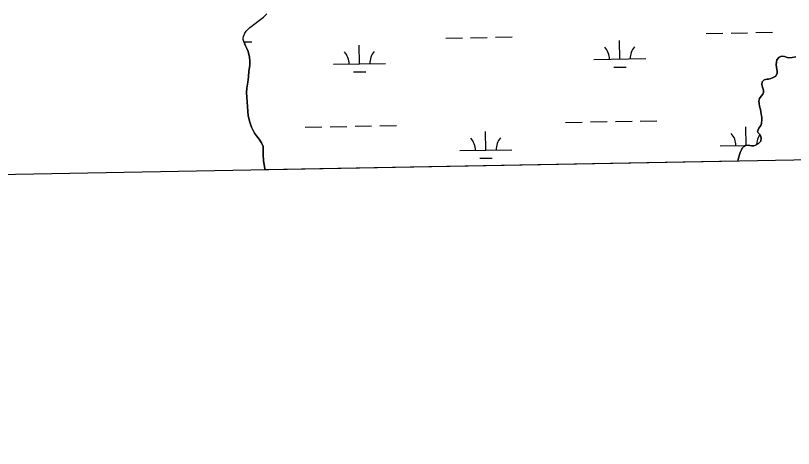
# Model space of a CAD drawing. Extents: x 3925854 to 3964121, y 224593 to 250589.
# Drawn here: x 3959174 to 3960673, y 230028 to 230862 of the extents above; entities that cross this region are included whole.
import ezdxf

# ---------------------------------------------------------------- set-up
doc = ezdxf.new("R2010")
doc.units = 0
for name, color, linetype in [('V-GRID-FRAM', 7, 'Continuous'), ('V-TOPO-SHOR', 7, 'Continuous'), ('V-WETL-SWMP', 7, 'Continuous')]:
    doc.layers.add(name, color=color, linetype=linetype)

msp = doc.modelspace()

# ---------------------------------------------------------------- linework, layer by layer
at = {"layer": 'V-GRID-FRAM'}
msp.add_lwpolyline([(3929791.517, 248207.597), (3961703.892, 248787.859), (3962042.387, 230608.264), (3930114.146, 230027.713), (3929791.517, 248207.597)], dxfattribs=at)
at = {"layer": 'V-TOPO-SHOR'}
for points in [[(3959613.966, 230812.064), (3959612.956, 230816.259), (3959612.893, 230818.391), (3959613.35, 230821.842), (3959614.47, 230825.362), (3959616.028, 230828.516), (3959618.543, 230832.252), (3959621.499, 230835.397), (3959625.486, 230839.127), (3959651.887, 230858.915), (3959658.385, 230865.642)], [(3959613.966, 230812.064), (3959617.454, 230804.112), (3959620.147, 230798.589), (3959622.398, 230792.92), (3959623.913, 230787.4), (3959624.771, 230782.473), (3959625.394, 230774.019), (3959625.355, 230766.009), (3959623.981, 230755.14), (3959622.899, 230744.343), (3959621.525, 230733.841), (3959619.78, 230722.313), (3959619.227, 230713.939), (3959622.318, 230668.95), (3959625.566, 230656.443), (3959628.974, 230646.875), (3959631.956, 230640.54), (3959634.722, 230635.236), (3959638.446, 230630.149), (3959643.707, 230624.097), (3959648.448, 230616.874), (3959651.207, 230609.511), (3959651.616, 230602.97), (3959651.057, 230594.008), (3959651.889, 230583.053), (3959654.75, 230566.948), (3959655.339, 230564.86)], [(3960630.034, 230740.821), (3960633.348, 230741.98), (3960639.318, 230745.625), (3960642.209, 230751.122), (3960642.009, 230755.386), (3960640.864, 230761.86), (3960640.157, 230767.742), (3960640.622, 230772.663), (3960641.671, 230776.845), (3960645.593, 230782.266), (3960650.745, 230784.079), (3960655.958, 230783.171), (3960661.02, 230781.605), (3960664.545, 230780.779), (3960671.16, 230781.113), (3960677.857, 230782.993)], [(3960566.201, 230581.423), (3960566.972, 230585.621), (3960567.947, 230589.365), (3960569.737, 230594.72), (3960571.003, 230598.39), (3960573.085, 230603.596), (3960574.863, 230606.675), (3960577.82, 230610.115), (3960580.841, 230611.938), (3960586.133, 230612.206), (3960592.375, 230611.074), (3960597.078, 230611.125), (3960600.389, 230612.212), (3960606.212, 230615.344), (3960610.57, 230620.247), (3960611.408, 230626.415), (3960609.157, 230632.01), (3960605.356, 230636.072), (3960603.9, 230639.019), (3960605.087, 230641.804), (3960606.867, 230644.882), (3960610.494, 230650.524), (3960612.128, 230654.043), (3960612.681, 230662.198), (3960612.186, 230666.095), (3960611.539, 230669.112), (3960611.117, 230673.007), (3960610.621, 230676.978), (3960609.908, 230681.318), (3960608.176, 230687.794), (3960607.244, 230692.795), (3960606.972, 230697.352), (3960608.172, 230702.564), (3960611.131, 230706.664), (3960614.09, 230710.619), (3960615.796, 230713.992), (3960615.598, 230718.401), (3960613.494, 230724.291), (3960612.489, 230729.145), (3960613.396, 230734.433), (3960617.091, 230738.529), (3960622.092, 230739.535), (3960625.547, 230739.887), (3960630.034, 230740.821)]]:
    msp.add_lwpolyline(points, dxfattribs=at)
at = {"layer": 'V-WETL-SWMP'}
for p, q in [((3959625.485, 230839.126), (3959651.887, 230858.914)), ((3959651.887, 230858.914), (3959658.386, 230865.643)), ((3959616.028, 230828.516), (3959618.544, 230832.252)), ((3959618.544, 230832.252), (3959621.499, 230835.397)), ((3959621.499, 230835.397), (3959625.485, 230839.126)), ((3960553.107, 230828.608), (3960585.102, 230829.19)), ((3960601.099, 230829.481), (3960633.094, 230830.062)), ((3959612.893, 230818.39), (3959613.35, 230821.841)), ((3959612.956, 230816.258), (3959612.893, 230818.39)), ((3959613.965, 230812.065), (3959612.956, 230816.258)), ((3959613.35, 230821.841), (3959614.47, 230825.363)), ((3959614.47, 230825.363), (3959616.028, 230828.516)), ((3960003.29, 230818.611), (3960035.285, 230819.192)), ((3960051.282, 230819.483), (3960083.277, 230820.065)), ((3960099.274, 230820.356), (3960131.269, 230820.938)), ((3960338.923, 230778.276), (3960338.268, 230814.27)), ((3960505.115, 230827.735), (3960537.11, 230828.317)), ((3959617.454, 230804.112), (3959613.965, 230812.065)), ((3959614.197, 230811.536), (3959629.444, 230811.813)), ((3959620.147, 230798.588), (3959617.454, 230804.112)), ((3959837.098, 230769.151), (3959836.443, 230805.145)), ((3959622.397, 230792.919), (3959620.147, 230798.588)), ((3959623.914, 230787.4), (3959622.397, 230792.919)), ((3959624.772, 230782.473), (3959623.914, 230787.4)), ((3960650.745, 230784.078), (3960645.592, 230782.266)), ((3960655.958, 230783.171), (3960650.745, 230784.078)), ((3959625.393, 230774.019), (3959624.772, 230782.473)), ((3959625.355, 230766.01), (3959625.393, 230774.019)), ((3959787.106, 230768.242), (3959887.089, 230770.06)), ((3960288.931, 230777.367), (3960388.914, 230779.185)), ((3960640.622, 230772.663), (3960640.158, 230767.741)), ((3960641.671, 230776.846), (3960640.622, 230772.663)), ((3960645.592, 230782.266), (3960641.671, 230776.846)), ((3960661.021, 230781.604), (3960655.958, 230783.171)), ((3960664.544, 230780.779), (3960661.021, 230781.604)), ((3960671.16, 230781.114), (3960664.544, 230780.779)), ((3960677.856, 230782.993), (3960671.16, 230781.114)), ((3959622.9, 230744.343), (3959623.98, 230755.14)), ((3959623.98, 230755.14), (3959625.355, 230766.01)), ((3959825.38, 230753.504), (3959849.376, 230753.941)), ((3960327.205, 230762.629), (3960351.201, 230763.065)), ((3960640.158, 230767.741), (3960640.864, 230761.859)), ((3960640.864, 230761.859), (3960642.009, 230755.386)), ((3960642.009, 230755.386), (3960642.209, 230751.123)), ((3959621.526, 230733.842), (3959622.9, 230744.343)), ((3960622.091, 230739.535), (3960617.09, 230738.53)), ((3960625.547, 230739.886), (3960622.091, 230739.535)), ((3960630.034, 230740.82), (3960625.547, 230739.886)), ((3960633.347, 230741.98), (3960630.034, 230740.82)), ((3960639.317, 230745.625), (3960633.347, 230741.98)), ((3960642.209, 230751.123), (3960639.317, 230745.625)), ((3959619.781, 230722.313), (3959621.526, 230733.842)), ((3960613.396, 230734.433), (3960612.488, 230729.146)), ((3960612.488, 230729.146), (3960613.494, 230724.291)), ((3960617.09, 230738.53), (3960613.396, 230734.433)), ((3960613.494, 230724.291), (3960615.597, 230718.402)), ((3959619.227, 230713.939), (3959619.781, 230722.313)), ((3959622.318, 230668.951), (3959619.227, 230713.939)), ((3960614.09, 230710.619), (3960611.131, 230706.665)), ((3960615.796, 230713.992), (3960614.09, 230710.619)), ((3960615.597, 230718.402), (3960615.796, 230713.992)), ((3960608.172, 230702.564), (3960606.971, 230697.352)), ((3960606.971, 230697.352), (3960607.243, 230692.795)), ((3960611.131, 230706.665), (3960608.172, 230702.564)), ((3960607.243, 230692.795), (3960608.175, 230687.793)), ((3960608.175, 230687.793), (3960609.908, 230681.318)), ((3960609.908, 230681.318), (3960610.622, 230676.979)), ((3959625.565, 230656.444), (3959622.318, 230668.951)), ((3960610.622, 230676.979), (3960611.117, 230673.008)), ((3960611.117, 230673.008), (3960611.539, 230669.111)), ((3960611.539, 230669.111), (3960612.186, 230666.095)), ((3960612.186, 230666.095), (3960612.682, 230662.198)), ((3959628.973, 230646.874), (3959625.565, 230656.444)), ((3959828.438, 230648.903), (3959860.433, 230649.484)), ((3959876.43, 230649.775), (3959908.425, 230650.357)), ((3960234.279, 230656.282), (3960266.274, 230656.864)), ((3960282.271, 230657.155), (3960314.266, 230657.737)), ((3960330.263, 230658.027), (3960362.258, 230658.609)), ((3960378.255, 230658.9), (3960410.25, 230659.482)), ((3960610.495, 230650.524), (3960606.867, 230644.882)), ((3960612.128, 230654.043), (3960610.495, 230650.524)), ((3960612.682, 230662.198), (3960612.128, 230654.043)), ((3959631.955, 230640.54), (3959628.973, 230646.874)), ((3959634.722, 230635.236), (3959631.955, 230640.54)), ((3959638.445, 230630.148), (3959634.722, 230635.236)), ((3959732.454, 230647.157), (3959764.449, 230647.739)), ((3959780.446, 230648.03), (3959812.441, 230648.612)), ((3960080.635, 230602.738), (3960079.981, 230638.732)), ((3960582.457, 230612.02), (3960581.806, 230647.857)), ((3960605.088, 230641.805), (3960603.899, 230639.018)), ((3960603.899, 230639.018), (3960605.355, 230636.071)), ((3960606.867, 230644.882), (3960605.088, 230641.805)), ((3960605.355, 230636.071), (3960609.157, 230632.011)), ((3959643.707, 230624.097), (3959638.445, 230630.148)), ((3959648.449, 230616.873), (3959643.707, 230624.097)), ((3960610.57, 230620.246), (3960606.211, 230615.344)), ((3960609.157, 230632.011), (3960611.408, 230626.415)), ((3960611.408, 230626.415), (3960610.57, 230620.246)), ((3959651.206, 230609.511), (3959648.449, 230616.873)), ((3959651.616, 230602.969), (3959651.206, 230609.511)), ((3960532.469, 230610.954), (3960580.662, 230611.83)), ((3960574.864, 230606.675), (3960573.085, 230603.597)), ((3960577.82, 230610.115), (3960574.864, 230606.675)), ((3960580.841, 230611.938), (3960577.82, 230610.115)), ((3960586.134, 230612.206), (3960580.841, 230611.938)), ((3960592.375, 230611.074), (3960586.134, 230612.206)), ((3960587.519, 230611.955), (3960600.315, 230612.187)), ((3960597.078, 230611.125), (3960592.375, 230611.074)), ((3960600.39, 230612.212), (3960597.078, 230611.125)), ((3960606.211, 230615.344), (3960600.39, 230612.212)), ((3959651.058, 230594.007), (3959651.616, 230602.969)), ((3959651.888, 230583.054), (3959651.058, 230594.007)), ((3960030.643, 230601.829), (3960130.627, 230603.647)), ((3960567.946, 230589.365), (3960566.973, 230585.622)), ((3960569.736, 230594.721), (3960567.946, 230589.365)), ((3960571.003, 230598.39), (3960569.736, 230594.721)), ((3960573.085, 230603.597), (3960571.003, 230598.39)), ((3959654.75, 230566.947), (3959651.888, 230583.054)), ((3960566.2, 230581.423), (3959655.339, 230564.86)), ((3960068.918, 230587.091), (3960092.914, 230587.528)), ((3960566.973, 230585.622), (3960566.2, 230581.423)), ((3959655.339, 230564.86), (3959654.75, 230566.947))]:
    msp.add_line(p, q, dxfattribs=at)
for centre, start, end in [((3960283.68, 230777.746), 0.269879, 41.813537), ((3960394.148, 230779.755), 140.269876, 181.813534), ((3959781.855, 230768.621), 0.269879, 41.813537), ((3959892.323, 230770.63), 140.269876, 181.813534), ((3960527.218, 230611.333), 0.269879, 41.813537), ((3960025.393, 230602.208), 0.269879, 41.813537), ((3960135.86, 230604.217), 140.269876, 181.813534), ((3960637.685, 230613.342), 146.34363, 180.04432)]:
    msp.add_arc(centre, 35.246, start, end, dxfattribs=at)

doc.saveas('drawing.dxf')
